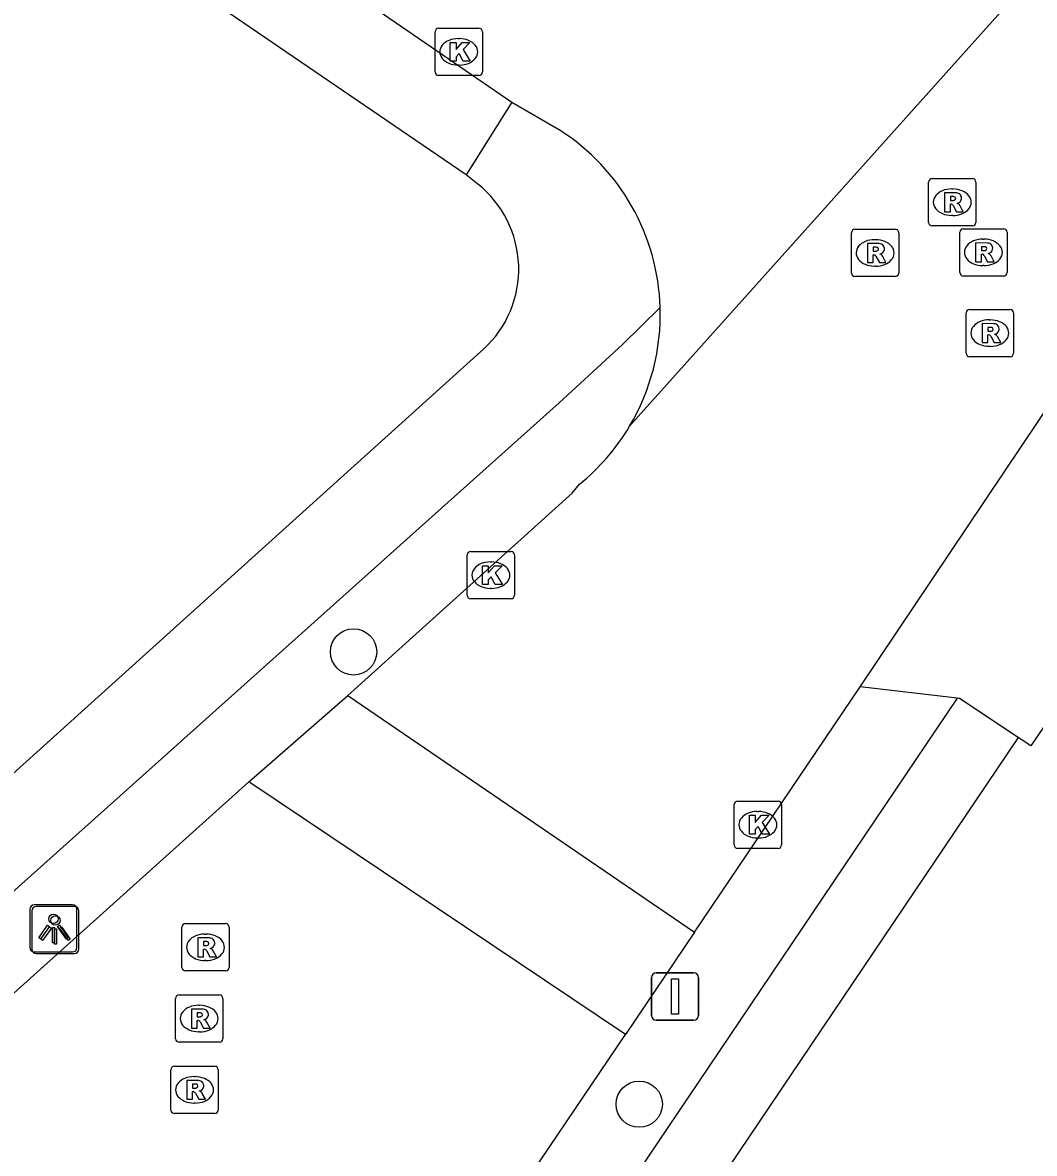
# Model space of a CAD drawing. Extents: x 163268 to 164360, y 381529 to 382285.
# Drawn here: x 164072.85 to 164094.24, y 381816.83 to 381840.75 of the extents above; entities that cross this region are included whole.
import ezdxf

# ---------------------------------------------------------------- set-up
doc = ezdxf.new("R2010")
doc.units = 0
for name, color, linetype in [('IMGEO_Afsluitpaal', 7, 'Continuous'), ('IMGEO_Boom', 7, 'Continuous'), ('IMGEO_Kolk', 7, 'Continuous'), ('IMGEO_Lichtpunt', 7, 'Continuous'), ('IMGEO_Rijbaan_lokaal_open', 7, 'Continuous'), ('IMGEO_Rioolput', 7, 'Continuous'), ('IMGEO_Voetpad_halfverhard', 7, 'Continuous'), ('IMGEO_Voetpad_open', 7, 'Continuous')]:
    doc.layers.add(name, color=color, linetype=linetype)

msp = doc.modelspace()

# ---------------------------------------------------------------- linework, layer by layer
at = {"layer": 'IMGEO_Afsluitpaal'}
for p, q in [((164086.151, 381819.752), (164086.151, 381820.552)), ((164086.151, 381820.552), (164086.151, 381819.752)), ((164086.251, 381820.652), (164087.041, 381820.652)), ((164087.041, 381820.652), (164086.251, 381820.652)), ((164087.141, 381820.552), (164087.141, 381819.752)), ((164087.141, 381819.752), (164087.141, 381820.552)), ((164087.041, 381819.652), (164086.251, 381819.652)), ((164086.251, 381819.652), (164087.041, 381819.652))]:
    msp.add_line(p, q, dxfattribs=at)
msp.add_lwpolyline([(164086.571, 381820.527), (164086.721, 381820.527), (164086.721, 381819.777), (164086.571, 381819.777), (164086.571, 381820.527)], dxfattribs=at)
for centre, start, end in [((164086.251, 381820.552), 90, 180), ((164086.251, 381820.552), 90, 180), ((164087.041, 381820.552), 0, 90), ((164087.041, 381820.552), 360, 90), ((164086.251, 381819.752), 180, 270), ((164086.251, 381819.752), 180, 270), ((164087.041, 381819.752), 270, 0), ((164087.041, 381819.752), 270, 0)]:
    msp.add_arc(centre, 0.1, start, end, dxfattribs=at)
at = {"layer": 'IMGEO_Boom'}
for centre in [(164079.85, 381827.439), (164085.89, 381817.875)]:
    msp.add_circle(centre, 0.489, dxfattribs=at)
at = {"layer": 'IMGEO_Kolk'}
for p, q in [((164081.574, 381839.703), (164081.574, 381840.555)), ((164081.649, 381840.629), (164082.501, 381840.629)), ((164082.575, 381840.555), (164082.575, 381839.703)), ((164082.062, 381840.409), (164082.087, 381840.409)), ((164082.085, 381839.849), (164082.06, 381839.849)), ((164082.501, 381839.629), (164081.649, 381839.629)), ((164082.328, 381829.563), (164083.18, 381829.563)), ((164082.253, 381828.637), (164082.253, 381829.489)), ((164082.741, 381829.343), (164082.766, 381829.343)), ((164083.254, 381829.489), (164083.254, 381828.637)), ((164083.18, 381828.563), (164082.328, 381828.563)), ((164082.764, 381828.783), (164082.739, 381828.783)), ((164087.973, 381824.284), (164088.825, 381824.284)), ((164087.898, 381823.358), (164087.898, 381824.21)), ((164088.386, 381824.064), (164088.411, 381824.064)), ((164088.899, 381824.21), (164088.899, 381823.358)), ((164088.409, 381823.504), (164088.384, 381823.504)), ((164088.825, 381823.284), (164087.973, 381823.284))]:
    msp.add_line(p, q, dxfattribs=at)
for points in [[(164081.574, 381839.703), (164081.574, 381840.555)], [(164081.649, 381840.629), (164082.501, 381840.629)], [(164082.575, 381840.555), (164082.575, 381839.703)], [(164081.895, 381840.329), (164082.018, 381840.329), (164082.018, 381840.178), (164082.148, 381840.329), (164082.312, 381840.329), (164082.166, 381840.178), (164082.319, 381839.929), (164082.167, 381839.929), (164082.082, 381840.093), (164082.018, 381840.026), (164082.018, 381839.929), (164081.895, 381839.929), (164081.895, 381840.329)], [(164082.501, 381839.629), (164081.649, 381839.629)], [(164082.328, 381829.563), (164083.18, 381829.563)], [(164082.253, 381828.637), (164082.253, 381829.489)], [(164083.254, 381829.489), (164083.254, 381828.637)], [(164082.574, 381829.263), (164082.697, 381829.263), (164082.697, 381829.112), (164082.827, 381829.263), (164082.991, 381829.263), (164082.845, 381829.112), (164082.998, 381828.863), (164082.846, 381828.863), (164082.761, 381829.027), (164082.697, 381828.96), (164082.697, 381828.863), (164082.574, 381828.863), (164082.574, 381829.263)], [(164083.18, 381828.563), (164082.328, 381828.563)], [(164087.973, 381824.284), (164088.825, 381824.284)], [(164087.898, 381823.358), (164087.898, 381824.21)], [(164088.899, 381824.21), (164088.899, 381823.358)], [(164088.219, 381823.984), (164088.342, 381823.984), (164088.342, 381823.833), (164088.472, 381823.984), (164088.636, 381823.984), (164088.49, 381823.833), (164088.643, 381823.584), (164088.491, 381823.584), (164088.406, 381823.748), (164088.342, 381823.681), (164088.342, 381823.584), (164088.219, 381823.584), (164088.219, 381823.984)], [(164088.825, 381823.284), (164087.973, 381823.284)]]:
    msp.add_lwpolyline(points, dxfattribs=at)
for centre, start, end in [((164081.651, 381840.553), 91.552, 178.448), ((164081.651, 381840.553), 91.552, 178.448), ((164082.499, 381840.553), 1.552, 88.448), ((164082.499, 381840.553), 1.552, 88.448), ((164081.651, 381839.705), 181.552, 268.448), ((164081.651, 381839.705), 181.552, 268.448), ((164082.499, 381839.705), 271.552, 358.448), ((164082.499, 381839.705), 271.552, 358.448), ((164082.33, 381829.487), 91.552, 178.448), ((164082.33, 381829.487), 91.552, 178.448), ((164083.178, 381829.487), 1.552, 88.448), ((164083.178, 381829.487), 1.552, 88.448), ((164082.33, 381828.639), 181.552, 268.448), ((164082.33, 381828.639), 181.552, 268.448), ((164083.178, 381828.639), 271.552, 358.448), ((164083.178, 381828.639), 271.552, 358.448), ((164087.975, 381824.208), 91.552, 178.448), ((164087.975, 381824.208), 91.552, 178.448), ((164088.823, 381824.208), 1.552, 88.448), ((164088.823, 381824.208), 1.552, 88.448), ((164087.975, 381823.36), 181.552, 268.448), ((164087.975, 381823.36), 181.552, 268.448), ((164088.823, 381823.36), 271.552, 358.448), ((164088.823, 381823.36), 271.552, 358.448)]:
    msp.add_arc(centre, 0.0765, start, end, dxfattribs=at)
for centre, major_axis, ratio, start_param, end_param in [((164082.061, 381840.129), (-0.387, 0.002), 0.722429, 4.712389, 7.853982), ((164082.086, 381840.129), (-0.39, 0.002), 0.717154, 1.570796, 4.712389), ((164082.74, 381829.063), (-0.387, 0.002), 0.722429, 4.712389, 7.853982), ((164082.765, 381829.063), (-0.39, 0.002), 0.717154, 1.570796, 4.712389), ((164088.385, 381823.784), (-0.387, 0.002), 0.722429, 4.712389, 7.853982), ((164088.41, 381823.784), (-0.39, 0.002), 0.717154, 1.570796, 4.712389)]:
    msp.add_ellipse(centre, major_axis=major_axis, ratio=ratio, start_param=start_param, end_param=end_param, dxfattribs=at)
at = {"layer": 'IMGEO_Lichtpunt'}
for p, q in [((164073.006, 381821.995), (164073.006, 381821.188)), ((164073.006, 381821.995), (164073.006, 381821.188)), ((164073.048, 381821.964), (164073.048, 381821.157)), ((164073.048, 381821.964), (164073.048, 381821.157)), ((164073.908, 381822.09), (164073.1, 381822.09)), ((164073.908, 381822.09), (164073.1, 381822.09)), ((164073.95, 381822.059), (164073.142, 381822.059)), ((164073.95, 381822.059), (164073.142, 381822.059)), ((164074.002, 381821.188), (164074.002, 381821.995)), ((164074.002, 381821.188), (164074.002, 381821.995)), ((164074.044, 381821.157), (164074.044, 381821.964)), ((164074.044, 381821.157), (164074.044, 381821.964)), ((164073.1, 381821.094), (164073.908, 381821.094)), ((164073.1, 381821.094), (164073.908, 381821.094)), ((164073.142, 381821.063), (164073.95, 381821.063)), ((164073.142, 381821.063), (164073.95, 381821.063))]:
    msp.add_line(p, q, dxfattribs=at)
for points in [[(164073.38, 381821.659), (164073.419, 381821.631), (164073.231, 381821.369), (164073.193, 381821.396), (164073.38, 381821.659)], [(164073.422, 381821.628), (164073.461, 381821.6), (164073.273, 381821.338), (164073.235, 381821.365), (164073.422, 381821.628)], [(164073.592, 381821.631), (164073.63, 381821.658), (164073.817, 381821.396), (164073.778, 381821.368), (164073.592, 381821.631)], [(164073.634, 381821.6), (164073.672, 381821.627), (164073.859, 381821.365), (164073.82, 381821.337), (164073.634, 381821.6)], [(164073.482, 381821.611), (164073.529, 381821.611), (164073.529, 381821.289), (164073.482, 381821.289), (164073.482, 381821.611)], [(164073.524, 381821.58), (164073.571, 381821.58), (164073.571, 381821.258), (164073.524, 381821.258), (164073.524, 381821.58)]]:
    msp.add_lwpolyline(points, dxfattribs=at)
for centre in [(164073.505, 381821.793), (164073.547, 381821.762)]:
    msp.add_circle(centre, 0.0994, dxfattribs=at)
for centre, start, end in [((164073.1, 381821.995), 90, 180), ((164073.1, 381821.995), 90, 180), ((164073.142, 381821.964), 90, 180), ((164073.142, 381821.964), 90, 180), ((164073.908, 381821.995), 0, 90), ((164073.908, 381821.995), 0, 90), ((164073.95, 381821.964), 0, 90), ((164073.95, 381821.964), 0, 90), ((164073.1, 381821.188), 180, 270), ((164073.1, 381821.188), 180, 270), ((164073.142, 381821.157), 180, 270), ((164073.142, 381821.157), 180, 270), ((164073.908, 381821.188), 270, 0), ((164073.908, 381821.188), 270, 360), ((164073.95, 381821.157), 270, 0), ((164073.95, 381821.157), 270, 360)]:
    msp.add_arc(centre, 0.0946, start, end, dxfattribs=at)
at = {"layer": 'IMGEO_Rijbaan_lokaal_open'}
for points in [[(164075.369, 381844.441), (164083.195, 381839.066)], [(164094.993, 381842.61), (164085.685, 381832.212)], [(164083.195, 381839.066), (164084.215, 381838.47)], [(164090.559, 381826.699), (164094.728, 381832.912)], [(164079.727, 381826.515), (164084.473, 381830.795), (164084.625, 381830.984)], [(164097.02, 381829.989), (164097.176, 381829.884), (164094.167, 381825.452), (164093.902, 381825.629)], [(164087.061, 381821.513), (164090.559, 381826.699)], [(164092.611, 381826.46), (164090.559, 381826.699)], [(164077.638, 381824.693), (164079.727, 381826.515)], [(164079.727, 381826.515), (164087.061, 381821.513)], [(164093.902, 381825.629), (164092.664, 381826.454), (164092.611, 381826.46)], [(164064.427, 381812.811), (164068.252, 381816.258), (164077.638, 381824.693)], [(164085.599, 381819.348), (164077.638, 381824.693)], [(164087.061, 381821.513), (164085.599, 381819.348)], [(164082.018, 381814.045), (164085.599, 381819.348)]]:
    msp.add_lwpolyline(points, dxfattribs=at)
for centre, radius, start, end in [((164081.704, 381834.579), 4.631, 1.7746, 57.1671), ((164081.704, 381834.579), 4.632, 329.2733, 1.775), ((164081.704, 381834.577), 4.631, 309.1118, 329.2872)]:
    msp.add_arc(centre, radius, start, end, dxfattribs=at)
at = {"layer": 'IMGEO_Rioolput'}
for p, q in [((164092.083, 381837.449), (164092.935, 381837.449)), ((164092.008, 381836.523), (164092.008, 381837.375)), ((164092.496, 381837.229), (164092.521, 381837.229)), ((164093.009, 381837.375), (164093.009, 381836.523)), ((164092.935, 381836.449), (164092.083, 381836.449)), ((164092.519, 381836.669), (164092.494, 381836.669)), ((164090.377, 381835.451), (164090.377, 381836.303)), ((164090.452, 381836.377), (164091.304, 381836.377)), ((164091.378, 381836.303), (164091.378, 381835.451)), ((164092.666, 381835.462), (164092.666, 381836.314)), ((164092.741, 381836.388), (164093.593, 381836.388)), ((164093.667, 381836.314), (164093.667, 381835.462)), ((164090.865, 381836.157), (164090.89, 381836.157)), ((164093.154, 381836.168), (164093.179, 381836.168)), ((164090.888, 381835.597), (164090.863, 381835.597)), ((164093.177, 381835.608), (164093.152, 381835.608)), ((164091.304, 381835.377), (164090.452, 381835.377)), ((164093.593, 381835.388), (164092.741, 381835.388)), ((164092.802, 381833.755), (164092.802, 381834.607)), ((164092.877, 381834.681), (164093.729, 381834.681)), ((164093.803, 381834.607), (164093.803, 381833.755)), ((164093.29, 381834.461), (164093.315, 381834.461)), ((164093.313, 381833.901), (164093.288, 381833.901)), ((164093.729, 381833.681), (164092.877, 381833.681)), ((164076.219, 381820.767), (164076.219, 381821.619)), ((164076.294, 381821.693), (164077.146, 381821.693)), ((164077.22, 381821.619), (164077.22, 381820.767)), ((164076.707, 381821.473), (164076.732, 381821.473)), ((164076.73, 381820.913), (164076.705, 381820.913)), ((164077.146, 381820.693), (164076.294, 381820.693)), ((164076.16, 381820.186), (164077.012, 381820.186)), ((164076.085, 381819.26), (164076.085, 381820.112)), ((164076.573, 381819.966), (164076.598, 381819.966)), ((164077.086, 381820.112), (164077.086, 381819.26)), ((164076.596, 381819.406), (164076.571, 381819.406)), ((164077.012, 381819.186), (164076.16, 381819.186)), ((164075.987, 381817.752), (164075.987, 381818.604)), ((164076.062, 381818.678), (164076.914, 381818.678)), ((164076.988, 381818.604), (164076.988, 381817.752)), ((164076.475, 381818.458), (164076.5, 381818.458)), ((164076.498, 381817.898), (164076.473, 381817.898)), ((164076.914, 381817.678), (164076.062, 381817.678))]:
    msp.add_line(p, q, dxfattribs=at)
for points in [[(164092.083, 381837.449), (164092.935, 381837.449)], [(164092.008, 381836.523), (164092.008, 381837.375)], [(164093.009, 381837.375), (164093.009, 381836.523)], [(164092.597, 381837.147), (164092.345, 381837.149), (164092.345, 381836.749)], [(164092.523, 381837.068), (164092.469, 381837.068), (164092.469, 381836.987)], [(164092.469, 381836.987), (164092.521, 381836.987)], [(164092.345, 381836.749), (164092.469, 381836.749), (164092.469, 381836.911), (164092.48, 381836.911)], [(164092.527, 381836.882), (164092.598, 381836.749), (164092.738, 381836.749), (164092.673, 381836.875)], [(164092.935, 381836.449), (164092.083, 381836.449)], [(164090.377, 381835.451), (164090.377, 381836.303)], [(164090.452, 381836.377), (164091.304, 381836.377)], [(164091.378, 381836.303), (164091.378, 381835.451)], [(164092.666, 381835.462), (164092.666, 381836.314)], [(164092.741, 381836.388), (164093.593, 381836.388)], [(164093.667, 381836.314), (164093.667, 381835.462)], [(164090.966, 381836.075), (164090.714, 381836.077), (164090.714, 381835.677)], [(164090.892, 381835.996), (164090.838, 381835.996), (164090.838, 381835.915)], [(164093.255, 381836.086), (164093.003, 381836.088), (164093.003, 381835.688)], [(164093.181, 381836.007), (164093.127, 381836.007), (164093.127, 381835.926)], [(164090.714, 381835.677), (164090.838, 381835.677), (164090.838, 381835.839), (164090.849, 381835.839)], [(164090.838, 381835.915), (164090.89, 381835.915)], [(164090.896, 381835.81), (164090.967, 381835.677), (164091.107, 381835.677), (164091.042, 381835.803)], [(164093.003, 381835.688), (164093.127, 381835.688), (164093.127, 381835.85), (164093.138, 381835.85)], [(164093.127, 381835.926), (164093.179, 381835.926)], [(164093.185, 381835.821), (164093.256, 381835.688), (164093.396, 381835.688), (164093.331, 381835.814)], [(164091.304, 381835.377), (164090.452, 381835.377)], [(164093.593, 381835.388), (164092.741, 381835.388)], [(164092.802, 381833.755), (164092.802, 381834.607)], [(164092.877, 381834.681), (164093.729, 381834.681)], [(164093.803, 381834.607), (164093.803, 381833.755)], [(164093.391, 381834.379), (164093.139, 381834.381), (164093.139, 381833.981)], [(164093.317, 381834.3), (164093.263, 381834.3), (164093.263, 381834.219)], [(164093.139, 381833.981), (164093.263, 381833.981), (164093.263, 381834.143), (164093.274, 381834.143)], [(164093.263, 381834.219), (164093.315, 381834.219)], [(164093.321, 381834.114), (164093.392, 381833.981), (164093.532, 381833.981), (164093.467, 381834.107)], [(164093.729, 381833.681), (164092.877, 381833.681)], [(164076.219, 381820.767), (164076.219, 381821.619)], [(164076.294, 381821.693), (164077.146, 381821.693)], [(164077.22, 381821.619), (164077.22, 381820.767)], [(164076.808, 381821.391), (164076.556, 381821.393), (164076.556, 381820.993)], [(164076.556, 381820.993), (164076.68, 381820.993), (164076.68, 381821.155), (164076.691, 381821.155)], [(164076.734, 381821.312), (164076.68, 381821.312), (164076.68, 381821.231)], [(164076.68, 381821.231), (164076.732, 381821.231)], [(164076.738, 381821.126), (164076.809, 381820.993), (164076.949, 381820.993), (164076.884, 381821.119)], [(164077.146, 381820.693), (164076.294, 381820.693)], [(164076.16, 381820.186), (164077.012, 381820.186)], [(164076.085, 381819.26), (164076.085, 381820.112)], [(164077.086, 381820.112), (164077.086, 381819.26)], [(164076.674, 381819.884), (164076.422, 381819.886), (164076.422, 381819.486)], [(164076.6, 381819.805), (164076.546, 381819.805), (164076.546, 381819.724)], [(164076.546, 381819.724), (164076.598, 381819.724)], [(164076.422, 381819.486), (164076.546, 381819.486), (164076.546, 381819.648), (164076.557, 381819.648)], [(164076.604, 381819.619), (164076.675, 381819.486), (164076.815, 381819.486), (164076.75, 381819.612)], [(164077.012, 381819.186), (164076.16, 381819.186)], [(164075.987, 381817.752), (164075.987, 381818.604)], [(164076.062, 381818.678), (164076.914, 381818.678)], [(164076.988, 381818.604), (164076.988, 381817.752)], [(164076.576, 381818.376), (164076.324, 381818.378), (164076.324, 381817.978)], [(164076.502, 381818.297), (164076.448, 381818.297), (164076.448, 381818.216)], [(164076.324, 381817.978), (164076.448, 381817.978), (164076.448, 381818.14), (164076.459, 381818.14)], [(164076.448, 381818.216), (164076.5, 381818.216)], [(164076.506, 381818.111), (164076.577, 381817.978), (164076.717, 381817.978), (164076.652, 381818.104)], [(164076.914, 381817.678), (164076.062, 381817.678)]]:
    msp.add_lwpolyline(points, dxfattribs=at)
for centre, radius, start, end in [((164092.085, 381837.373), 0.0765, 91.552, 178.448), ((164092.085, 381837.373), 0.0765, 91.552, 178.448), ((164092.933, 381837.373), 0.0765, 1.552, 88.448), ((164092.933, 381837.373), 0.0765, 1.552, 88.448), ((164092.505, 381837.176), 0.19, 274.7715, 282.9687), ((164092.529, 381836.972), 0.0964, 77.0061, 93.1865), ((164092.543, 381837.029), 0.0378, 276.6634, 79.6772), ((164092.596, 381837.037), 0.109, 350.3612, 89.416), ((164092.594, 381837.037), 0.112, 277.5842, 350.9817), ((164092.578, 381836.822), 0.108, 29.5134, 73.7905), ((164092.479, 381836.858), 0.0533, 26.0293, 88.6989), ((164092.085, 381836.525), 0.0765, 181.552, 268.448), ((164092.085, 381836.525), 0.0765, 181.552, 268.448), ((164092.933, 381836.525), 0.0765, 271.552, 358.448), ((164092.933, 381836.525), 0.0765, 271.552, 358.448), ((164090.454, 381836.301), 0.0765, 91.552, 178.448), ((164090.454, 381836.301), 0.0765, 91.552, 178.448), ((164091.302, 381836.301), 0.0765, 1.552, 88.448), ((164091.302, 381836.301), 0.0765, 1.552, 88.448), ((164092.743, 381836.312), 0.0765, 91.552, 178.448), ((164092.743, 381836.312), 0.0765, 91.552, 178.448), ((164093.591, 381836.312), 0.0765, 1.552, 88.448), ((164093.591, 381836.312), 0.0765, 1.552, 88.448), ((164090.898, 381835.9), 0.0964, 77.0061, 93.1865), ((164090.912, 381835.957), 0.0378, 276.6634, 79.6772), ((164090.965, 381835.965), 0.109, 350.3612, 89.416), ((164093.187, 381835.911), 0.0964, 77.0061, 93.1865), ((164093.201, 381835.968), 0.0378, 276.6634, 79.6772), ((164093.254, 381835.976), 0.109, 350.3612, 89.416), ((164090.848, 381835.786), 0.0533, 26.0293, 88.6989), ((164090.874, 381836.104), 0.19, 274.7715, 282.9687), ((164090.963, 381835.965), 0.112, 277.5842, 350.9817), ((164090.947, 381835.75), 0.108, 29.5134, 73.7905), ((164093.137, 381835.797), 0.0533, 26.0293, 88.6989), ((164093.163, 381836.115), 0.19, 274.7715, 282.9687), ((164093.252, 381835.976), 0.112, 277.5842, 350.9817), ((164093.236, 381835.761), 0.108, 29.5134, 73.7905), ((164090.454, 381835.453), 0.0765, 181.552, 268.448), ((164090.454, 381835.453), 0.0765, 181.552, 268.448), ((164091.302, 381835.453), 0.0765, 271.552, 358.448), ((164091.302, 381835.453), 0.0765, 271.552, 358.448), ((164092.743, 381835.464), 0.0765, 181.552, 268.448), ((164092.743, 381835.464), 0.0765, 181.552, 268.448), ((164093.591, 381835.464), 0.0765, 271.552, 358.448), ((164093.591, 381835.464), 0.0765, 271.552, 358.448), ((164092.879, 381834.605), 0.0765, 91.552, 178.448), ((164092.879, 381834.605), 0.0765, 91.552, 178.448), ((164093.727, 381834.605), 0.0765, 1.552, 88.448), ((164093.727, 381834.605), 0.0765, 1.552, 88.448), ((164093.323, 381834.204), 0.0964, 77.0061, 93.1865), ((164093.337, 381834.261), 0.0378, 276.6634, 79.6772), ((164093.39, 381834.269), 0.109, 350.3612, 89.416), ((164093.273, 381834.09), 0.0533, 26.0293, 88.6989), ((164093.299, 381834.408), 0.19, 274.7715, 282.9687), ((164093.388, 381834.269), 0.112, 277.5842, 350.9817), ((164093.372, 381834.054), 0.108, 29.5134, 73.7905), ((164092.879, 381833.757), 0.0765, 181.552, 268.448), ((164092.879, 381833.757), 0.0765, 181.552, 268.448), ((164093.727, 381833.757), 0.0765, 271.552, 358.448), ((164093.727, 381833.757), 0.0765, 271.552, 358.448), ((164076.296, 381821.617), 0.0765, 91.552, 178.448), ((164076.296, 381821.617), 0.0765, 91.552, 178.448), ((164077.144, 381821.617), 0.0765, 1.552, 88.448), ((164077.144, 381821.617), 0.0765, 1.552, 88.448), ((164076.807, 381821.281), 0.109, 350.3612, 89.416), ((164076.69, 381821.102), 0.0533, 26.0293, 88.6989), ((164076.716, 381821.42), 0.19, 274.7715, 282.9687), ((164076.74, 381821.216), 0.0964, 77.0061, 93.1865), ((164076.754, 381821.273), 0.0378, 276.6634, 79.6772), ((164076.805, 381821.281), 0.112, 277.5842, 350.9817), ((164076.789, 381821.066), 0.108, 29.5134, 73.7905), ((164076.296, 381820.769), 0.0765, 181.552, 268.448), ((164076.296, 381820.769), 0.0765, 181.552, 268.448), ((164077.144, 381820.769), 0.0765, 271.552, 358.448), ((164077.144, 381820.769), 0.0765, 271.552, 358.448), ((164076.162, 381820.11), 0.0765, 91.552, 178.448), ((164076.162, 381820.11), 0.0765, 91.552, 178.448), ((164077.01, 381820.11), 0.0765, 1.552, 88.448), ((164077.01, 381820.11), 0.0765, 1.552, 88.448), ((164076.582, 381819.913), 0.19, 274.7715, 282.9687), ((164076.606, 381819.709), 0.0964, 77.0061, 93.1865), ((164076.62, 381819.766), 0.0378, 276.6634, 79.6772), ((164076.673, 381819.774), 0.109, 350.3612, 89.416), ((164076.671, 381819.774), 0.112, 277.5842, 350.9817), ((164076.556, 381819.595), 0.0533, 26.0293, 88.6989), ((164076.655, 381819.559), 0.108, 29.5134, 73.7905), ((164076.162, 381819.262), 0.0765, 181.552, 268.448), ((164076.162, 381819.262), 0.0765, 181.552, 268.448), ((164077.01, 381819.262), 0.0765, 271.552, 358.448), ((164077.01, 381819.262), 0.0765, 271.552, 358.448), ((164076.064, 381818.602), 0.0765, 91.552, 178.448), ((164076.064, 381818.602), 0.0765, 91.552, 178.448), ((164076.912, 381818.602), 0.0765, 1.552, 88.448), ((164076.912, 381818.602), 0.0765, 1.552, 88.448), ((164076.508, 381818.201), 0.0964, 77.0061, 93.1865), ((164076.522, 381818.258), 0.0378, 276.6634, 79.6772), ((164076.575, 381818.266), 0.109, 350.3612, 89.416), ((164076.458, 381818.087), 0.0533, 26.0293, 88.6989), ((164076.484, 381818.405), 0.19, 274.7715, 282.9687), ((164076.573, 381818.266), 0.112, 277.5842, 350.9817), ((164076.557, 381818.051), 0.108, 29.5134, 73.7905), ((164076.064, 381817.754), 0.0765, 181.552, 268.448), ((164076.064, 381817.754), 0.0765, 181.552, 268.448), ((164076.912, 381817.754), 0.0765, 271.552, 358.448), ((164076.912, 381817.754), 0.0765, 271.552, 358.448)]:
    msp.add_arc(centre, radius, start, end, dxfattribs=at)
for centre, major_axis, ratio, start_param, end_param in [((164092.495, 381836.949), (-0.387, 0.002), 0.722429, 4.712389, 7.853982), ((164092.52, 381836.949), (-0.39, 0.002), 0.717154, 1.570796, 4.712389), ((164090.864, 381835.877), (-0.387, 0.002), 0.722429, 4.712389, 7.853982), ((164090.889, 381835.877), (-0.39, 0.002), 0.717154, 1.570796, 4.712389), ((164093.153, 381835.888), (-0.387, 0.002), 0.722429, 4.712389, 7.853982), ((164093.178, 381835.888), (-0.39, 0.002), 0.717154, 1.570796, 4.712389), ((164093.289, 381834.181), (-0.387, 0.002), 0.722429, 4.712389, 7.853982), ((164093.314, 381834.181), (-0.39, 0.002), 0.717154, 1.570796, 4.712389), ((164076.706, 381821.193), (-0.387, 0.002), 0.722429, 4.712389, 7.853982), ((164076.731, 381821.193), (-0.39, 0.002), 0.717154, 1.570796, 4.712389), ((164076.572, 381819.686), (-0.387, 0.002), 0.722429, 4.712389, 7.853982), ((164076.597, 381819.686), (-0.39, 0.002), 0.717154, 1.570796, 4.712389), ((164076.474, 381818.178), (-0.387, 0.002), 0.722429, 4.712389, 7.853982), ((164076.499, 381818.178), (-0.39, 0.002), 0.717154, 1.570796, 4.712389)]:
    msp.add_ellipse(centre, major_axis=major_axis, ratio=ratio, start_param=start_param, end_param=end_param, dxfattribs=at)
at = {"layer": 'IMGEO_Voetpad_halfverhard'}
msp.add_lwpolyline([(164082.23, 381837.529), (164074.314, 381842.937)], dxfattribs=at)
at = {"layer": 'IMGEO_Voetpad_open'}
for points in [[(164083.195, 381839.066), (164082.23, 381837.529)], [(164082.48, 381837.331), (164082.23, 381837.529)], [(164086.333, 381834.722), (164085.535, 381833.941), (164084.2, 381832.703), (164063.746, 381814.398), (164062.709, 381813.497), (164062.845, 381813.354)], [(164030.963, 381787.436), (164031.976, 381788.335), (164061.167, 381814.504), (164082.603, 381833.845)], [(164092.611, 381826.46), (164083.001, 381812.197), (164082.796, 381812.334), (164082.018, 381814.045)], [(164093.902, 381825.629), (164084.278, 381811.341), (164084.454, 381811.217), (164072.99, 381794.147)]]:
    msp.add_lwpolyline(points, dxfattribs=at)
msp.add_arc((164081.044, 381835.535), 2.299, 312.6859, 51.3557, dxfattribs=at)

doc.saveas('drawing.dxf')
